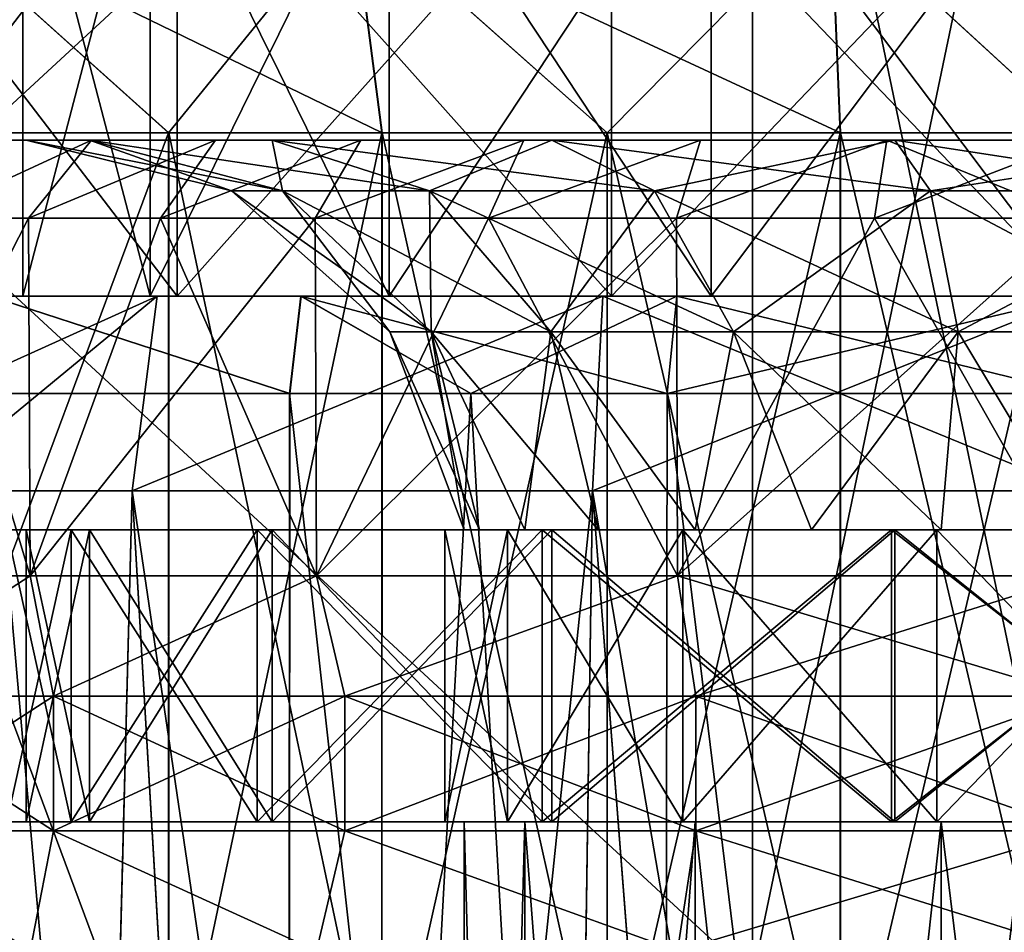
# Model space of a CAD drawing. Header units: metres. Extents: x -90 to 90, y -173 to 74.
# Tile 508 of 564: x 54.57 to 59.62, y 28.23 to 32.92. Entities that reach past the tile are written whole.
import ezdxf

# ---------------------------------------------------------------- set-up
doc = ezdxf.new("R2010")
doc.units = ezdxf.units.M
doc.layers.add('solid_509418_01', color=7, linetype='CONTINUOUS')

msp = doc.modelspace()

# ---------------------------------------------------------------- linework, layer by layer
at = {"layer": 'solid_509418_01'}
for points in [[(49.669872, 28, 7.892305), (58.330128, 36, 12.892304), (49.669872, 36, 7.892305)], [(49.669872, 28, 7.892305), (58.330128, 28, 12.892304), (58.330128, 36, 12.892304)], [(58.330128, 28, -12.892304), (49.669872, 36, -7.892305), (58.330128, 36, -12.892304)], [(58.330128, 28, -12.892304), (49.669872, 28, -7.892305), (49.669872, 36, -7.892305)], [(60, 28, 13), (60, 36, 13), (58.330128, 36, 12.892304)], [(58.330128, 28, 12.892304), (60, 28, 13), (58.330128, 36, 12.892304)], [(58.330128, 28, -12.892304), (58.330128, 36, -12.892304), (60, 36, -13)], [(60, 28, -13), (58.330128, 28, -12.892304), (60, 36, -13)], [(55.374912, 31.5, 8.010679), (55.374912, 34, 8.010679), (53.459194, 34, 6.540658)], [(55.374912, 31.5, 8.010679), (53.459194, 34, 6.540658), (53.459194, 31.5, 6.540658)], [(53.459194, 31.5, -6.540658), (53.459194, 34, -6.540658), (55.374912, 34, -8.010679)], [(53.459194, 31.5, -6.540658), (55.374912, 34, -8.010679), (55.374912, 31.5, -8.010679)], [(55.236862, 31.5, -2.75), (55.236862, 34, -2.75), (54.583557, 34, -0.955065)], [(54.583557, 31.5, -0.955065), (54.583557, 34, -0.955065), (54.583557, 34, 0.955065)], [(55.236862, 31.5, -2.75), (54.583557, 34, -0.955065), (54.583557, 31.5, -0.955065)], [(54.583557, 31.5, 0.955065), (54.583557, 34, 0.955065), (55.236862, 34, 2.75)], [(54.583557, 31.5, -0.955065), (54.583557, 34, 0.955065), (54.583557, 31.5, 0.955065)], [(54.583557, 31.5, 0.955065), (55.236862, 34, 2.75), (55.236862, 31.5, 2.75)], [(56.464668, 31.5, -4.213244), (56.464668, 34, -4.213244), (55.236862, 34, -2.75)], [(56.464668, 31.5, -4.213244), (55.236862, 34, -2.75), (55.236862, 31.5, -2.75)], [(55.236862, 31.5, 2.75), (55.236862, 34, 2.75), (56.464668, 34, 4.213244)], [(55.236862, 31.5, 2.75), (56.464668, 34, 4.213244), (56.464668, 31.5, 4.213244)], [(57.605854, 31.5, 8.934794), (57.605854, 34, 8.934794), (55.374912, 34, 8.010679)], [(57.605854, 31.5, 8.934794), (55.374912, 34, 8.010679), (55.374912, 31.5, 8.010679)], [(55.374912, 31.5, -8.010679), (55.374912, 34, -8.010679), (57.605854, 34, -8.934794)], [(55.374912, 31.5, -8.010679), (57.605854, 34, -8.934794), (57.605854, 31.5, -8.934794)], [(58.118889, 31.5, -5.168309), (58.118889, 34, -5.168309), (56.464668, 34, -4.213244)], [(58.118889, 31.5, -5.168309), (56.464668, 34, -4.213244), (56.464668, 31.5, -4.213244)], [(56.464668, 31.5, 4.213244), (56.464668, 34, 4.213244), (58.118889, 34, 5.168309)], [(56.464668, 31.5, 4.213244), (58.118889, 34, 5.168309), (58.118889, 31.5, 5.168309)], [(60, 31.5, 9.25), (60, 34, 9.25), (57.605854, 34, 8.934794)], [(57.605854, 31.5, 8.934794), (60, 31.5, 9.25), (57.605854, 34, 8.934794)], [(57.605854, 31.5, -8.934794), (57.605854, 34, -8.934794), (60, 34, -9.25)], [(57.605854, 31.5, -8.934794), (60, 34, -9.25), (60, 31.5, -9.25)], [(58.118889, 31.5, 5.168309), (60, 34, 5.5), (60, 31.5, 5.5)], [(58.118889, 34, -5.168309), (60, 31.5, -5.5), (60, 34, -5.5)], [(58.118889, 31.5, -5.168309), (60, 31.5, -5.5), (58.118889, 34, -5.168309)], [(58.118889, 31.5, 5.168309), (58.118889, 34, 5.168309), (60, 34, 5.5)], [(54.03611, 33.5, 8.614504), (55.331738, 32.338001, 8.06138), (53.403477, 32.338001, 6.577569)], [(55.332489, 32.338001, -8.061817), (54.036823, 33.5, -8.614995), (53.404068, 32.338001, -6.578163)], [(56.276264, 33.5, 9.793325), (55.331738, 32.338001, 8.06138), (54.03611, 33.5, 8.614504)], [(56.427856, 32.338001, -8.603392), (56.277115, 33.5, -9.793649), (54.036823, 33.5, -8.614995)], [(56.427856, 32.338001, -8.603392), (54.036823, 33.5, -8.614995), (55.332489, 32.338001, -8.061817)], [(56.276264, 33.5, 9.793325), (56.427032, 32.338001, 8.603049), (55.331738, 32.338001, 8.06138)], [(56.276264, 33.5, 9.793325), (57.5839, 32.338001, 8.996721), (56.427032, 32.338001, 8.603049)], [(58.733952, 33.5, 10.400705), (57.5839, 32.338001, 8.996721), (56.276264, 33.5, 9.793325)], [(58.782372, 32.338001, -9.235579), (58.734821, 33.5, -10.400811), (56.277115, 33.5, -9.793649)], [(57.584755, 32.338001, -8.996951), (56.277115, 33.5, -9.793649), (56.427856, 32.338001, -8.603392)], [(58.782372, 32.338001, -9.235579), (56.277115, 33.5, -9.793649), (57.584755, 32.338001, -8.996951)], [(58.733952, 33.5, 10.400705), (58.781506, 32.338001, 9.235465), (57.5839, 32.338001, 8.996721)], [(58.733952, 33.5, 10.400705), (59.999569, 32.338001, 9.3155), (58.781506, 32.338001, 9.235465)], [(61.265179, 33.5, 10.400811), (59.999569, 32.338001, 9.3155), (58.733952, 33.5, 10.400705)], [(60.000431, 32.338001, -9.3155), (61.266048, 33.5, -10.400705), (58.734821, 33.5, -10.400811)], [(60.000431, 32.338001, -9.3155), (58.734821, 33.5, -10.400811), (58.782372, 32.338001, -9.235579)], [(53.403709, 27.162001, 6.577804), (53.403477, 32.338001, 6.577569), (55.331738, 32.338001, 8.06138)], [(53.403587, 27.162001, -6.577681), (55.331936, 27.161999, -8.061497), (53.404068, 32.338001, -6.578163)], [(55.332092, 27.161999, 8.061587), (53.403709, 27.162001, 6.577804), (55.331738, 32.338001, 8.06138)], [(55.331936, 27.161999, -8.061497), (55.332489, 32.338001, -8.061817), (53.404068, 32.338001, -6.578163)], [(55.332092, 27.161999, 8.061587), (55.331738, 32.338001, 8.06138), (56.427032, 32.338001, 8.603049)], [(55.331936, 27.161999, -8.061497), (56.427277, 27.162001, -8.60315), (55.332489, 32.338001, -8.061817)], [(56.427448, 27.162001, 8.603221), (55.332092, 27.161999, 8.061587), (56.427032, 32.338001, 8.603049)], [(56.427277, 27.162001, -8.60315), (56.427856, 32.338001, -8.603392), (55.332489, 32.338001, -8.061817)], [(56.427448, 27.162001, 8.603221), (56.427032, 32.338001, 8.603049), (57.5839, 32.338001, 8.996721)], [(56.427277, 27.162001, -8.60315), (57.584179, 27.162001, -8.996797), (56.427856, 32.338001, -8.603392)], [(57.584358, 27.162001, 8.996844), (56.427448, 27.162001, 8.603221), (57.5839, 32.338001, 8.996721)], [(57.584179, 27.162001, -8.996797), (57.584755, 32.338001, -8.996951), (56.427856, 32.338001, -8.603392)], [(57.584358, 27.162001, 8.996844), (57.5839, 32.338001, 8.996721), (58.781506, 32.338001, 9.235465)], [(57.584179, 27.162001, -8.996797), (58.781818, 27.162001, -9.235506), (57.584755, 32.338001, -8.996951)], [(58.781998, 27.162001, 9.23553), (57.584358, 27.162001, 8.996844), (58.781506, 32.338001, 9.235465)], [(58.781818, 27.162001, -9.235506), (58.782372, 32.338001, -9.235579), (57.584755, 32.338001, -8.996951)], [(58.781998, 27.162001, 9.23553), (58.781506, 32.338001, 9.235465), (59.999569, 32.338001, 9.3155)], [(58.781818, 27.162001, -9.235506), (59.999912, 27.162001, -9.3155), (58.782372, 32.338001, -9.235579)], [(60.000088, 27.162001, 9.3155), (58.781998, 27.162001, 9.23553), (59.999569, 32.338001, 9.3155)], [(59.999912, 27.162001, -9.3155), (60.000431, 32.338001, -9.3155), (58.782372, 32.338001, -9.235579)], [(53.75, 32.299999), (54.599998, 32.299999), (54.925579, 32.299999, -1.846581)], [(54.05035, 32.299999, 1.914065), (54.599998, 32.299999), (53.75, 32.299999)], [(54.050335, 32.299999, -1.914012), (53.75, 32.299999), (54.925579, 32.299999, -1.846581)], [(54.050335, 32.299999, -1.914012), (54.925579, 32.299999, -1.846581), (55.863358, 32.299999, -3.470931)], [(54.423862, 32.299999, -2.822892), (54.050335, 32.299999, -1.914012), (55.863358, 32.299999, -3.470931)], [(54.05035, 32.299999, 1.914065), (54.925579, 32.299999, 1.846581), (54.599998, 32.299999)], [(54.05035, 32.299999, 1.914065), (54.423893, 32.299999, 2.822952), (54.925579, 32.299999, 1.846581)], [(54.06715, 31.9, -3.00396), (54.423862, 32.299999, -2.822892), (54.935947, 32.299999, -3.663005)], [(54.06715, 31.9, -3.00396), (54.935947, 32.299999, -3.663005), (54.612091, 31.900002, -3.89781)], [(54.067184, 31.9, 3.004034), (54.935986, 32.299999, 3.663059), (54.423893, 32.299999, 2.822952)], [(54.612137, 31.900002, 3.897877), (54.935986, 32.299999, 3.663059), (54.067184, 31.9, 3.004034)], [(54.935947, 32.299999, -3.663005), (54.423862, 32.299999, -2.822892), (55.863358, 32.299999, -3.470931)], [(54.423893, 32.299999, 2.822952), (55.863358, 32.299999, 3.470931), (54.925579, 32.299999, 1.846581)], [(54.423893, 32.299999, 2.822952), (54.935986, 32.299999, 3.663059), (55.863358, 32.299999, 3.470931)], [(54.925579, 32.299999, 1.846581), (55.655106, 32.039322), (54.599998, 32.299999)], [(55.917137, 32.039322, -1.486041), (54.599998, 32.299999), (55.655106, 32.039322)], [(55.917137, 32.039322, -1.486041), (54.925579, 32.299999, -1.846581), (54.599998, 32.299999)], [(54.612091, 31.900002, -3.89781), (54.935947, 32.299999, -3.663005), (55.572823, 32.299999, -4.411592)], [(54.612091, 31.900002, -3.89781), (55.572823, 32.299999, -4.411592), (55.289753, 31.9, -4.694258)], [(54.612137, 31.900002, 3.897877), (55.572865, 32.299999, 4.411637), (54.935986, 32.299999, 3.663059)], [(55.289806, 31.9, 4.694314), (55.572865, 32.299999, 4.411637), (54.612137, 31.900002, 3.897877)], [(54.925579, 32.299999, 1.846581), (55.917137, 32.039322, 1.486041), (55.655106, 32.039322)], [(54.925579, 32.299999, 1.846581), (55.863358, 32.299999, 3.470931), (55.917137, 32.039322, 1.486041)], [(56.671619, 32.039322, -2.792843), (55.863358, 32.299999, -3.470931), (54.925579, 32.299999, -1.846581)], [(56.671619, 32.039322, -2.792843), (54.925579, 32.299999, -1.846581), (55.917137, 32.039322, -1.486041)], [(54.935947, 32.299999, -3.663005), (55.863358, 32.299999, -3.470931), (57.300255, 32.299999, -4.676614)], [(55.572823, 32.299999, -4.411592), (54.935947, 32.299999, -3.663005), (57.300255, 32.299999, -4.676614)], [(54.935986, 32.299999, 3.663059), (55.572865, 32.299999, 4.411637), (55.863358, 32.299999, 3.470931)], [(55.289753, 31.9, -4.694258), (55.572823, 32.299999, -4.411592), (56.319054, 32.299999, -5.050985)], [(55.289753, 31.9, -4.694258), (56.319054, 32.299999, -5.050985), (56.083736, 31.9, -5.374513)], [(55.289806, 31.9, 4.694314), (56.319107, 32.299999, 5.051023), (55.572865, 32.299999, 4.411637)], [(56.083801, 31.9, 5.37456), (56.319107, 32.299999, 5.051023), (55.289806, 31.9, 4.694314)], [(56.319054, 32.299999, -5.050985), (55.572823, 32.299999, -4.411592), (57.300255, 32.299999, -4.676614)], [(55.572865, 32.299999, 4.411637), (57.300255, 32.299999, 4.676614), (55.863358, 32.299999, 3.470931)], [(55.572865, 32.299999, 4.411637), (56.319107, 32.299999, 5.051023), (57.300255, 32.299999, 4.676614)], [(55.863358, 32.299999, 3.470931), (56.671619, 32.039322, 2.792843), (55.917137, 32.039322, 1.486041)], [(55.863358, 32.299999, 3.470931), (57.300255, 32.299999, 4.676614), (56.671619, 32.039322, 2.792843)], [(57.827553, 32.039322, -3.762788), (57.300255, 32.299999, -4.676614), (55.863358, 32.299999, -3.470931)], [(57.827553, 32.039322, -3.762788), (55.863358, 32.299999, -3.470931), (56.671619, 32.039322, -2.792843)], [(56.083736, 31.9, -5.374513), (56.319054, 32.299999, -5.050985), (57.15654, 32.299999, -5.565649)], [(56.083736, 31.9, -5.374513), (57.15654, 32.299999, -5.565649), (56.974789, 31.9, -5.922044)], [(56.083801, 31.9, 5.37456), (57.156597, 32.299999, 5.565678), (56.319107, 32.299999, 5.051023)], [(56.974861, 31.9, 5.922081), (57.156597, 32.299999, 5.565678), (56.083801, 31.9, 5.37456)], [(56.319054, 32.299999, -5.050985), (57.300255, 32.299999, -4.676614), (59.062565, 32.299999, -5.317997)], [(57.15654, 32.299999, -5.565649), (56.319054, 32.299999, -5.050985), (59.062565, 32.299999, -5.317997)], [(56.319107, 32.299999, 5.051023), (59.062565, 32.299999, 5.317997), (57.300255, 32.299999, 4.676614)], [(56.319107, 32.299999, 5.051023), (57.156597, 32.299999, 5.565678), (59.062565, 32.299999, 5.317997)], [(57.300255, 32.299999, 4.676614), (57.827553, 32.039322, 3.762788), (56.671619, 32.039322, 2.792843)], [(56.974789, 31.9, -5.922044), (57.15654, 32.299999, -5.565649), (58.064373, 32.299999, -5.942642)], [(56.974789, 31.9, -5.922044), (58.064373, 32.299999, -5.942642), (57.940662, 31.9, -6.323103)], [(56.974861, 31.9, 5.922081), (58.06443, 32.299999, 5.942662), (57.156597, 32.299999, 5.565678)], [(57.940742, 31.9, 6.323128), (58.06443, 32.299999, 5.942662), (56.974861, 31.9, 5.922081)], [(62.843403, 32.299999, -5.565678), (57.15654, 32.299999, -5.565649), (59.062565, 32.299999, -5.317997)], [(62.843403, 32.299999, -5.565678), (58.064373, 32.299999, -5.942642), (57.15654, 32.299999, -5.565649)], [(57.156597, 32.299999, 5.565678), (60.937435, 32.299999, 5.317997), (59.062565, 32.299999, 5.317997)], [(57.156597, 32.299999, 5.565678), (62.84346, 32.299999, 5.565649), (60.937435, 32.299999, 5.317997)], [(57.156597, 32.299999, 5.565678), (61.935627, 32.299999, 5.942642), (62.84346, 32.299999, 5.565649)], [(57.156597, 32.299999, 5.565678), (58.06443, 32.299999, 5.942662), (61.935627, 32.299999, 5.942642)], [(57.300255, 32.299999, 4.676614), (59.062565, 32.299999, 5.317997), (57.827553, 32.039322, 3.762788)], [(59.245518, 32.039322, -4.278884), (59.062565, 32.299999, -5.317997), (57.300255, 32.299999, -4.676614)], [(59.245518, 32.039322, -4.278884), (57.300255, 32.299999, -4.676614), (57.827553, 32.039322, -3.762788)], [(59.062565, 32.299999, 5.317997), (59.245518, 32.039322, 4.278884), (57.827553, 32.039322, 3.762788)], [(57.940662, 31.9, -6.323103), (58.064373, 32.299999, -5.942642), (59.020046, 32.299999, -6.172625)], [(57.940662, 31.9, -6.323103), (59.020046, 32.299999, -6.172625), (58.957417, 31.9, -6.567764)], [(57.940742, 31.9, 6.323128), (59.020107, 32.299999, 6.172634), (58.06443, 32.299999, 5.942662)], [(58.957497, 31.9, 6.567776), (59.020107, 32.299999, 6.172634), (57.940742, 31.9, 6.323128)], [(60.979893, 32.299999, -6.172634), (59.020046, 32.299999, -6.172625), (58.064373, 32.299999, -5.942642)], [(61.93557, 32.299999, -5.942662), (60.979893, 32.299999, -6.172634), (58.064373, 32.299999, -5.942642)], [(62.843403, 32.299999, -5.565678), (61.93557, 32.299999, -5.942662), (58.064373, 32.299999, -5.942642)], [(58.06443, 32.299999, 5.942662), (59.020107, 32.299999, 6.172634), (61.935627, 32.299999, 5.942642)], [(58.957417, 31.9, -6.567764), (59.020046, 32.299999, -6.172625), (59.999969, 32.299999, -6.249925)], [(58.957417, 31.9, -6.567764), (59.999969, 32.299999, -6.249925), (59.999958, 31.9, -6.65)], [(60.000042, 31.9, 6.65), (59.020107, 32.299999, 6.172634), (58.957497, 31.9, 6.567776)], [(60.979893, 32.299999, -6.172634), (59.999969, 32.299999, -6.249925), (59.020046, 32.299999, -6.172625)], [(59.020107, 32.299999, 6.172634), (60.979954, 32.299999, 6.172625), (61.935627, 32.299999, 5.942642)], [(59.020107, 32.299999, 6.172634), (60.000031, 32.299999, 6.249925), (60.979954, 32.299999, 6.172625)], [(60.000042, 31.9, 6.65), (60.000031, 32.299999, 6.249925), (59.020107, 32.299999, 6.172634)], [(59.062565, 32.299999, 5.317997), (60.937435, 32.299999, 5.317997), (59.245518, 32.039322, 4.278884)], [(62.843403, 32.299999, -5.565678), (59.062565, 32.299999, -5.317997), (60.937435, 32.299999, -5.317997)], [(60.754482, 32.039322, -4.278884), (60.937435, 32.299999, -5.317997), (59.062565, 32.299999, -5.317997)], [(60.754482, 32.039322, -4.278884), (59.062565, 32.299999, -5.317997), (59.245518, 32.039322, -4.278884)], [(60.937435, 32.299999, 5.317997), (60.754482, 32.039322, 4.278884), (59.245518, 32.039322, 4.278884)], [(55.917137, 32.039322, 1.486041), (56.468037, 31.316362), (55.655106, 32.039322)], [(56.681042, 31.316362, -1.208002), (55.655106, 32.039322), (56.468037, 31.316362)], [(55.917137, 32.039322, -1.486041), (55.655106, 32.039322), (56.681042, 31.316362, -1.208002)], [(55.917137, 32.039322, 1.486041), (56.681042, 31.316362, 1.208002), (56.468037, 31.316362)], [(55.917137, 32.039322, 1.486041), (56.671619, 32.039322, 2.792843), (56.681042, 31.316362, 1.208002)], [(55.917137, 32.039322, -1.486041), (56.681042, 31.316362, -1.208002), (57.294361, 31.316362, -2.270302)], [(56.671619, 32.039322, -2.792843), (55.917137, 32.039322, -1.486041), (57.294361, 31.316362, -2.270302)], [(56.671619, 32.039322, 2.792843), (57.294361, 31.316362, 2.270302), (56.681042, 31.316362, 1.208002)], [(56.671619, 32.039322, 2.792843), (57.827553, 32.039322, 3.762788), (57.294361, 31.316362, 2.270302)], [(56.671619, 32.039322, -2.792843), (57.294361, 31.316362, -2.270302), (58.23402, 31.316362, -3.058769)], [(57.827553, 32.039322, -3.762788), (56.671619, 32.039322, -2.792843), (58.23402, 31.316362, -3.058769)], [(57.827553, 32.039322, 3.762788), (58.23402, 31.316362, 3.058769), (57.294361, 31.316362, 2.270302)], [(57.827553, 32.039322, 3.762788), (59.245518, 32.039322, 4.278884), (58.23402, 31.316362, 3.058769)], [(57.827553, 32.039322, -3.762788), (58.23402, 31.316362, -3.058769), (59.386681, 31.316362, -3.478304)], [(59.245518, 32.039322, -4.278884), (57.827553, 32.039322, -3.762788), (59.386681, 31.316362, -3.478304)], [(59.245518, 32.039322, 4.278884), (59.386681, 31.316362, 3.478304), (58.23402, 31.316362, 3.058769)], [(59.245518, 32.039322, 4.278884), (60.754482, 32.039322, 4.278884), (59.386681, 31.316362, 3.478304)], [(59.245518, 32.039322, -4.278884), (59.386681, 31.316362, -3.478304), (60.613319, 31.316362, -3.478304)], [(60.754482, 32.039322, -4.278884), (59.245518, 32.039322, -4.278884), (60.613319, 31.316362, -3.478304)], [(60.754482, 32.039322, 4.278884), (60.613319, 31.316362, 3.478304), (59.386681, 31.316362, 3.478304)], [(54.612091, 31.900002, -3.89781), (54.620037, 30.063068, -3.908772), (53.675472, 30.063068, -2.054963)], [(54.06715, 31.9, -3.00396), (54.612091, 31.900002, -3.89781), (53.675472, 30.063068, -2.054963)], [(53.675472, 30.063068, 2.054963), (54.620037, 30.063068, 3.908772), (54.067184, 31.9, 3.004034)], [(54.620037, 30.063068, 3.908772), (54.612137, 31.900002, 3.897877), (54.067184, 31.9, 3.004034)], [(54.612091, 31.900002, -3.89781), (55.289753, 31.9, -4.694258), (54.620037, 30.063068, -3.908772)], [(54.620037, 30.063068, 3.908772), (55.289806, 31.9, 4.694314), (54.612137, 31.900002, 3.897877)], [(54.620037, 30.063068, 3.908772), (56.091228, 30.063068, 5.379963), (55.289806, 31.9, 4.694314)], [(56.083736, 31.9, -5.374513), (56.091228, 30.063068, -5.379963), (54.620037, 30.063068, -3.908772)], [(55.289753, 31.9, -4.694258), (56.083736, 31.9, -5.374513), (54.620037, 30.063068, -3.908772)], [(56.091228, 30.063068, 5.379963), (56.083801, 31.9, 5.37456), (55.289806, 31.9, 4.694314)], [(56.083736, 31.9, -5.374513), (56.974789, 31.9, -5.922044), (56.091228, 30.063068, -5.379963)], [(56.091228, 30.063068, 5.379963), (56.974861, 31.9, 5.922081), (56.083801, 31.9, 5.37456)], [(56.091228, 30.063068, 5.379963), (57.945038, 30.063068, 6.324526), (56.974861, 31.9, 5.922081)], [(57.940662, 31.9, -6.323103), (57.945038, 30.063068, -6.324526), (56.091228, 30.063068, -5.379963)], [(56.974789, 31.9, -5.922044), (57.940662, 31.9, -6.323103), (56.091228, 30.063068, -5.379963)], [(57.945038, 30.063068, 6.324526), (57.940742, 31.9, 6.323128), (56.974861, 31.9, 5.922081)], [(57.940662, 31.9, -6.323103), (58.957417, 31.9, -6.567764), (57.945038, 30.063068, -6.324526)], [(57.945038, 30.063068, 6.324526), (58.957497, 31.9, 6.567776), (57.940742, 31.9, 6.323128)], [(57.945038, 30.063068, 6.324526), (60, 30.063068, 6.65), (58.957497, 31.9, 6.567776)], [(59.999958, 31.9, -6.65), (60, 30.063068, -6.65), (57.945038, 30.063068, -6.324526)], [(58.957417, 31.9, -6.567764), (59.999958, 31.9, -6.65), (57.945038, 30.063068, -6.324526)], [(60, 30.063068, 6.65), (60.000042, 31.9, 6.65), (58.957497, 31.9, 6.567776)], [(53.060799, 30.5, -7.85019), (53.305775, 31.5, -6.708894), (55.27322, 31.5, -8.21449)], [(53.060799, 30.5, -7.85019), (55.27322, 31.5, -8.21449), (54.059074, 30.5, -8.630378)], [(55.27322, 31.5, -8.21449), (53.305775, 31.5, -6.708894), (54.41399, 31.5, -4.853447)], [(53.305809, 31.5, 6.70893), (55.273266, 31.5, 8.214517), (54.414524, 31.5, 4.854062)], [(54.059139, 30.5, 8.630422), (55.273266, 31.5, 8.214517), (53.305809, 31.5, 6.70893)], [(53.459194, 31.5, 6.540658), (54.583557, 31.5, 0.955065), (55.236862, 31.5, 2.75)], [(55.374912, 31.5, 8.010679), (53.459194, 31.5, 6.540658), (55.236862, 31.5, 2.75)], [(53.459194, 31.5, 6.540658), (54.583557, 31.5, -0.955065), (54.583557, 31.5, 0.955065)], [(53.459194, 31.5, 6.540658), (55.374912, 31.5, -8.010679), (54.583557, 31.5, -0.955065)], [(53.459194, 31.5, 6.540658), (53.459194, 31.5, -6.540658), (55.374912, 31.5, -8.010679)], [(54.059074, 30.5, -8.630378), (55.27322, 31.5, -8.21449), (55.144958, 30.5, -9.284749)], [(55.145027, 30.5, 9.284785), (55.273266, 31.5, 8.214517), (54.059139, 30.5, 8.630422)], [(55.27322, 31.5, -8.21449), (54.41399, 31.5, -4.853447), (56.011196, 31.5, -6.232701)], [(55.953003, 30.999994, -5.588542), (56.011196, 31.5, -6.232701), (54.41399, 31.5, -4.853447)], [(55.953003, 30.999994, -5.588542), (54.41399, 31.5, -4.853447), (54.423149, 31.000002, -4.063094)], [(55.273266, 31.5, 8.214517), (56.01202, 31.5, 6.233224), (54.414524, 31.5, 4.854062)], [(55.953777, 30.999996, 5.589104), (54.414524, 31.5, 4.854062), (56.01202, 31.5, 6.233224)], [(54.423656, 31.000002, 4.063793), (54.414524, 31.5, 4.854062), (55.953777, 30.999996, 5.589104)], [(55.374912, 31.5, -8.010679), (55.236862, 31.5, -2.75), (54.583557, 31.5, -0.955065)], [(55.144958, 30.5, -9.284749), (55.27322, 31.5, -8.21449), (57.562202, 31.5, -9.158562)], [(55.144958, 30.5, -9.284749), (57.562202, 31.5, -9.158562), (57.509415, 30.499996, -10.17718)], [(55.145027, 30.5, 9.284785), (57.562237, 31.5, 9.158571), (55.273266, 31.5, 8.214517)], [(57.509468, 30.499996, 10.177193), (57.562237, 31.5, 9.158571), (55.145027, 30.5, 9.284785)], [(55.374912, 31.5, 8.010679), (55.236862, 31.5, 2.75), (56.464668, 31.5, 4.213244)], [(55.374912, 31.5, -8.010679), (56.464668, 31.5, -4.213244), (55.236862, 31.5, -2.75)], [(57.562202, 31.5, -9.158562), (55.27322, 31.5, -8.21449), (56.011196, 31.5, -6.232701)], [(55.273266, 31.5, 8.214517), (57.562237, 31.5, 9.158571), (56.01202, 31.5, 6.233224)], [(57.605854, 31.5, 8.934794), (55.374912, 31.5, 8.010679), (56.464668, 31.5, 4.213244)], [(55.374912, 31.5, -8.010679), (57.605854, 31.5, -8.934794), (56.464668, 31.5, -4.213244)], [(56.883896, 31.000004, -6.15629), (56.011196, 31.5, -6.232701), (55.953003, 30.999994, -5.588542)], [(55.953777, 30.999996, 5.589104), (56.01202, 31.5, 6.233224), (56.884823, 31.000002, 6.156758)], [(57.562202, 31.5, -9.158562), (56.011196, 31.5, -6.232701), (57.941555, 31.5, -7.107945)], [(57.892029, 30.999996, -6.570118), (57.941555, 31.5, -7.107945), (56.011196, 31.5, -6.232701)], [(57.892029, 30.999996, -6.570118), (56.011196, 31.5, -6.232701), (56.883896, 31.000004, -6.15629)], [(57.562237, 31.5, 9.158571), (57.942348, 31.5, 7.108179), (56.01202, 31.5, 6.233224)], [(56.884823, 31.000002, 6.156758), (56.01202, 31.5, 6.233224), (57.942348, 31.5, 7.108179)], [(57.605854, 31.5, 8.934794), (56.464668, 31.5, 4.213244), (58.118889, 31.5, 5.168309)], [(57.605854, 31.5, -8.934794), (58.118889, 31.5, -5.168309), (56.464668, 31.5, -4.213244)], [(56.884823, 31.000002, 6.156758), (57.942348, 31.5, 7.108179), (57.892887, 30.999996, 6.570394)], [(57.509415, 30.499996, -10.17718), (57.562202, 31.5, -9.158562), (60, 31.5, -9.4775)], [(57.509415, 30.499996, -10.17718), (60, 31.5, -9.4775), (60, 30.5, -10.4775)], [(60, 30.5, 10.4775), (57.562237, 31.5, 9.158571), (57.509468, 30.499996, 10.177193)], [(57.562202, 31.5, -9.158562), (57.941555, 31.5, -7.107945), (60, 31.5, -7.4)], [(60, 31.5, -9.4775), (57.562202, 31.5, -9.158562), (60, 31.5, -7.4)], [(57.562237, 31.5, 9.158571), (60, 31.5, 9.4775), (57.942348, 31.5, 7.108179)], [(60, 30.5, 10.4775), (60, 31.5, 9.4775), (57.562237, 31.5, 9.158571)], [(57.605854, 31.5, 8.934794), (60, 31.5, 5.5), (60, 31.5, 9.25)], [(57.605854, 31.5, 8.934794), (58.118889, 31.5, 5.168309), (60, 31.5, 5.5)], [(57.605854, 31.5, -8.934794), (60, 31.5, -9.25), (58.118889, 31.5, -5.168309)], [(57.892029, 30.999996, -6.570118), (60, 31, -6.9), (57.941555, 31.5, -7.107945)], [(57.892887, 30.999996, 6.570394), (57.942348, 31.5, 7.108179), (60, 31.5, 7.4)], [(57.892887, 30.999996, 6.570394), (60, 31.5, 7.4), (60, 31, 6.9)], [(60, 31, -6.9), (60, 31.5, -7.4), (57.941555, 31.5, -7.107945)], [(60, 31.5, 9.4775), (60, 31.5, 7.4), (57.942348, 31.5, 7.108179)], [(58.118889, 31.5, -5.168309), (60, 31.5, -9.25), (60, 31.5, -5.5)], [(56.468037, 31.316362), (56.849998, 30.299999), (56.928967, 30.299999, -0.700692)], [(56.468037, 31.316362), (56.681042, 31.316362, 1.208002), (56.849998, 30.299999)], [(56.681042, 31.316362, -1.208002), (56.468037, 31.316362), (56.928967, 30.299999, -0.700692)], [(56.681042, 31.316362, 1.208002), (56.928967, 30.299999, 0.700692), (56.849998, 30.299999)], [(56.681042, 31.316362, -1.208002), (56.928967, 30.299999, -0.700692), (57.162048, 30.299999, -1.366794)], [(56.681042, 31.316362, -1.208002), (57.162048, 30.299999, -1.366794), (57.537395, 30.299999, -1.964174)], [(57.294361, 31.316362, -2.270302), (56.681042, 31.316362, -1.208002), (57.537395, 30.299999, -1.964174)], [(56.681042, 31.316362, 1.208002), (57.162048, 30.299999, 1.366794), (56.928967, 30.299999, 0.700692)], [(56.681042, 31.316362, 1.208002), (57.294361, 31.316362, 2.270302), (57.162048, 30.299999, 1.366794)], [(57.294361, 31.316362, 2.270302), (57.537395, 30.299999, 1.964174), (57.162048, 30.299999, 1.366794)], [(57.294361, 31.316362, -2.270302), (57.537395, 30.299999, -1.964174), (58.035828, 30.299999, -2.462604)], [(58.23402, 31.316362, -3.058769), (57.294361, 31.316362, -2.270302), (58.035828, 30.299999, -2.462604)], [(57.294361, 31.316362, 2.270302), (58.035828, 30.299999, 2.462604), (57.537395, 30.299999, 1.964174)], [(57.294361, 31.316362, 2.270302), (58.23402, 31.316362, 3.058769), (58.035828, 30.299999, 2.462604)], [(58.23402, 31.316362, -3.058769), (58.035828, 30.299999, -2.462604), (58.633205, 30.299999, -2.83795)], [(58.23402, 31.316362, 3.058769), (58.633205, 30.299999, 2.83795), (58.035828, 30.299999, 2.462604)], [(58.23402, 31.316362, -3.058769), (58.633205, 30.299999, -2.83795), (59.299309, 30.299999, -3.071033)], [(59.386681, 31.316362, -3.478304), (58.23402, 31.316362, -3.058769), (59.299309, 30.299999, -3.071033)], [(58.23402, 31.316362, 3.058769), (59.386681, 31.316362, 3.478304), (58.633205, 30.299999, 2.83795)], [(59.386681, 31.316362, 3.478304), (59.299309, 30.299999, 3.071033), (58.633205, 30.299999, 2.83795)], [(59.386681, 31.316362, -3.478304), (59.299309, 30.299999, -3.071033), (60, 30.299999, -3.15)], [(59.386681, 31.316362, 3.478304), (60, 30.299999, 3.15), (59.299309, 30.299999, 3.071033)], [(60.613319, 31.316362, -3.478304), (59.386681, 31.316362, -3.478304), (60, 30.299999, -3.15)], [(59.386681, 31.316362, 3.478304), (60.613319, 31.316362, 3.478304), (60, 30.299999, 3.15)], [(54.423656, 31.000002, 4.063793), (55.944126, 13.8, 5.581933), (54.418068, 13.8, 4.055875)], [(54.423149, 31.000002, -4.063094), (54.418068, 13.8, -4.055875), (55.944126, 13.8, -5.581933)], [(55.953003, 30.999994, -5.588542), (54.423149, 31.000002, -4.063094), (55.944126, 13.8, -5.581933)], [(54.423656, 31.000002, 4.063793), (55.953777, 30.999996, 5.589104), (55.944126, 13.8, 5.581933)], [(56.884823, 31.000002, 6.156758), (57.867241, 13.8, 6.56205), (55.944126, 13.8, 5.581933)], [(55.953777, 30.999996, 5.589104), (56.884823, 31.000002, 6.156758), (55.944126, 13.8, 5.581933)], [(55.953003, 30.999994, -5.588542), (55.944126, 13.8, -5.581933), (57.867241, 13.8, -6.56205)], [(56.883896, 31.000004, -6.15629), (55.953003, 30.999994, -5.588542), (57.867241, 13.8, -6.56205)], [(57.892029, 30.999996, -6.570118), (56.883896, 31.000004, -6.15629), (57.867241, 13.8, -6.56205)], [(56.884823, 31.000002, 6.156758), (57.892887, 30.999996, 6.570394), (57.867241, 13.8, 6.56205)], [(57.867241, 13.8, 6.56205), (60, 31, 6.9), (60, 13.8, 6.9)], [(57.892887, 30.999996, 6.570394), (60, 31, 6.9), (57.867241, 13.8, 6.56205)], [(57.892029, 30.999996, -6.570118), (57.867241, 13.8, -6.56205), (60, 13.8, -6.9)], [(57.892029, 30.999996, -6.570118), (60, 13.8, -6.9), (60, 31, -6.9)], [(53.625202, 15.961881, 8.315045), (54.765896, 15.961881, 9.076462), (54.059139, 30.5, 8.630422)], [(54.770065, 15.961881, -9.078865), (53.62952, 15.961881, -8.318354), (54.059074, 30.5, -8.630378)], [(54.770065, 15.961881, -9.078865), (54.059074, 30.5, -8.630378), (55.144958, 30.5, -9.284749)], [(54.765896, 15.961881, 9.076462), (55.145027, 30.5, 9.284785), (54.059139, 30.5, 8.630422)], [(54.765896, 15.961881, 9.076462), (55.996326, 15.961881, 9.682386), (55.145027, 30.5, 9.284785)], [(55.999039, 15.961881, -9.683507), (54.770065, 15.961881, -9.078865), (55.144958, 30.5, -9.284749)], [(55.999039, 15.961881, -9.683507), (55.144958, 30.5, -9.284749), (57.509415, 30.499996, -10.17718)], [(57.2948, 15.961881, 10.122248), (57.509468, 30.499996, 10.177193), (55.145027, 30.5, 9.284785)], [(55.996326, 15.961881, 9.682386), (57.2948, 15.961881, 10.122248), (55.145027, 30.5, 9.284785)], [(57.296467, 15.961881, -10.122693), (55.999039, 15.961881, -9.683507), (57.509415, 30.499996, -10.17718)], [(57.2948, 15.961881, 10.122248), (58.635685, 15.961881, 10.388294), (57.509468, 30.499996, 10.177193)], [(58.636555, 15.961881, -10.388408), (57.296467, 15.961881, -10.122693), (57.509415, 30.499996, -10.17718)], [(58.636555, 15.961881, -10.388408), (57.509415, 30.499996, -10.17718), (60, 30.5, -10.4775)], [(60, 15.961881, 10.4775), (60, 30.5, 10.4775), (57.509468, 30.499996, 10.177193)], [(58.635685, 15.961881, 10.388294), (60, 15.961881, 10.4775), (57.509468, 30.499996, 10.177193)], [(58.636555, 15.961881, -10.388408), (60, 30.5, -10.4775), (60, 15.961881, -10.4775)], [(54.831711, 30.299999, 1.881158), (56.75, 30.299999), (54.5, 30.299999)], [(57.071888, 30.299999, -1.410188), (54.5, 30.299999), (56.75, 30.299999)], [(57.071888, 30.299999, -1.410188), (54.831711, 30.299999, -1.881158), (54.5, 30.299999)], [(54.5, 28.799999), (54.5, 30.299999), (54.831711, 30.299999, -1.881158)], [(54.831711, 28.799999, 1.881158), (54.831711, 30.299999, 1.881158), (54.5, 30.299999)], [(54.5, 28.799999), (54.831711, 28.799999, 1.881158), (54.5, 30.299999)], [(54.831711, 28.799999, -1.881158), (54.5, 28.799999), (54.831711, 30.299999, -1.881158)], [(54.599998, 30.299999), (54.599998, 28.799999), (54.925579, 28.799999, -1.846581)], [(54.925579, 30.299999, 1.846581), (54.925579, 28.799999, 1.846581), (54.599998, 28.799999)], [(54.599998, 30.299999), (54.925579, 30.299999, 1.846581), (54.599998, 28.799999)], [(54.925579, 30.299999, -1.846581), (54.599998, 30.299999), (54.925579, 28.799999, -1.846581)], [(57.162048, 30.299999, 1.366794), (54.925579, 30.299999, 1.846581), (54.599998, 30.299999)], [(56.928967, 30.299999, 0.700692), (54.599998, 30.299999), (56.849998, 30.299999)], [(54.925579, 30.299999, -1.846581), (56.849998, 30.299999), (54.599998, 30.299999)], [(56.928967, 30.299999, 0.700692), (57.162048, 30.299999, 1.366794), (54.599998, 30.299999)], [(54.831711, 30.299999, 1.881158), (57.973721, 30.299999, 2.540992), (57.071888, 30.299999, 1.410188)], [(54.831711, 30.299999, 1.881158), (55.7868, 30.299999, 3.535378), (57.973721, 30.299999, 2.540992)], [(54.831711, 30.299999, 1.881158), (57.071888, 30.299999, 1.410188), (56.75, 30.299999)], [(59.27684, 30.299999, -3.168509), (55.7868, 30.299999, -3.535378), (54.831711, 30.299999, -1.881158)], [(54.831711, 28.799999, -1.881158), (54.831711, 30.299999, -1.881158), (55.7868, 30.299999, -3.535378)], [(57.973721, 30.299999, -2.540992), (59.27684, 30.299999, -3.168509), (54.831711, 30.299999, -1.881158)], [(57.071888, 30.299999, -1.410188), (57.973721, 30.299999, -2.540992), (54.831711, 30.299999, -1.881158)], [(54.831711, 28.799999, -1.881158), (55.7868, 30.299999, -3.535378), (55.7868, 28.799999, -3.535378)], [(55.7868, 28.799999, 3.535378), (55.7868, 30.299999, 3.535378), (54.831711, 30.299999, 1.881158)], [(54.831711, 28.799999, 1.881158), (55.7868, 28.799999, 3.535378), (54.831711, 30.299999, 1.881158)], [(54.925579, 30.299999, -1.846581), (54.925579, 28.799999, -1.846581), (55.863358, 28.799999, -3.470931)], [(54.925579, 30.299999, -1.846581), (55.863358, 28.799999, -3.470931), (55.863358, 30.299999, -3.470931)], [(55.863358, 30.299999, 3.470931), (55.863358, 28.799999, 3.470931), (54.925579, 28.799999, 1.846581)], [(54.925579, 30.299999, 1.846581), (55.863358, 30.299999, 3.470931), (54.925579, 28.799999, 1.846581)], [(59.299309, 30.299999, 3.071033), (55.863358, 30.299999, 3.470931), (54.925579, 30.299999, 1.846581)], [(58.633205, 30.299999, 2.83795), (59.299309, 30.299999, 3.071033), (54.925579, 30.299999, 1.846581)], [(58.035828, 30.299999, 2.462604), (58.633205, 30.299999, 2.83795), (54.925579, 30.299999, 1.846581)], [(57.537395, 30.299999, 1.964174), (58.035828, 30.299999, 2.462604), (54.925579, 30.299999, 1.846581)], [(57.162048, 30.299999, 1.366794), (57.537395, 30.299999, 1.964174), (54.925579, 30.299999, 1.846581)], [(54.925579, 30.299999, -1.846581), (56.928967, 30.299999, -0.700692), (56.849998, 30.299999)], [(54.925579, 30.299999, -1.846581), (57.162048, 30.299999, -1.366794), (56.928967, 30.299999, -0.700692)], [(54.925579, 30.299999, -1.846581), (57.537395, 30.299999, -1.964174), (57.162048, 30.299999, -1.366794)], [(54.925579, 30.299999, -1.846581), (55.863358, 30.299999, -3.470931), (57.537395, 30.299999, -1.964174)], [(55.7868, 30.299999, 3.535378), (60.72316, 30.299999, 3.168509), (59.27684, 30.299999, 3.168509)], [(55.7868, 30.299999, 3.535378), (64.213203, 30.299999, 3.535378), (60.72316, 30.299999, 3.168509)], [(55.7868, 30.299999, 3.535378), (59.27684, 30.299999, 3.168509), (57.973721, 30.299999, 2.540992)], [(62.749954, 30.299999, -4.763159), (57.250046, 30.299999, -4.763159), (55.7868, 30.299999, -3.535378)], [(55.7868, 28.799999, -3.535378), (55.7868, 30.299999, -3.535378), (57.250046, 30.299999, -4.763159)], [(64.213203, 30.299999, -3.535378), (62.749954, 30.299999, -4.763159), (55.7868, 30.299999, -3.535378)], [(59.27684, 30.299999, -3.168509), (64.213203, 30.299999, -3.535378), (55.7868, 30.299999, -3.535378)], [(55.7868, 28.799999, -3.535378), (57.250046, 30.299999, -4.763159), (57.250046, 28.799999, -4.763159)], [(55.7868, 30.299999, 3.535378), (57.250046, 30.299999, 4.763159), (64.213203, 30.299999, 3.535378)], [(57.250046, 28.799999, 4.763159), (57.250046, 30.299999, 4.763159), (55.7868, 30.299999, 3.535378)], [(55.7868, 28.799999, 3.535378), (57.250046, 28.799999, 4.763159), (55.7868, 30.299999, 3.535378)], [(55.863358, 30.299999, -3.470931), (55.863358, 28.799999, -3.470931), (57.300255, 28.799999, -4.676614)], [(55.863358, 30.299999, -3.470931), (57.300255, 28.799999, -4.676614), (57.300255, 30.299999, -4.676614)], [(57.300255, 30.299999, 4.676614), (57.300255, 28.799999, 4.676614), (55.863358, 28.799999, 3.470931)], [(55.863358, 30.299999, 3.470931), (57.300255, 30.299999, 4.676614), (55.863358, 28.799999, 3.470931)], [(55.863358, 30.299999, 3.470931), (64.136642, 30.299999, 3.470931), (62.699745, 30.299999, 4.676614)], [(60, 30.299999, 3.15), (64.136642, 30.299999, 3.470931), (55.863358, 30.299999, 3.470931)], [(55.863358, 30.299999, 3.470931), (62.699745, 30.299999, 4.676614), (57.300255, 30.299999, 4.676614)], [(59.299309, 30.299999, 3.071033), (60, 30.299999, 3.15), (55.863358, 30.299999, 3.470931)], [(55.863358, 30.299999, -3.470931), (58.035828, 30.299999, -2.462604), (57.537395, 30.299999, -1.964174)], [(55.863358, 30.299999, -3.470931), (58.633205, 30.299999, -2.83795), (58.035828, 30.299999, -2.462604)], [(55.863358, 30.299999, -3.470931), (59.299309, 30.299999, -3.071033), (58.633205, 30.299999, -2.83795)], [(55.863358, 30.299999, -3.470931), (60, 30.299999, -3.15), (59.299309, 30.299999, -3.071033)], [(55.863358, 30.299999, -3.470931), (64.136642, 30.299999, -3.470931), (60, 30.299999, -3.15)], [(55.863358, 30.299999, -3.470931), (57.300255, 30.299999, -4.676614), (64.136642, 30.299999, -3.470931)], [(57.071888, 30.299999, 1.410188), (57.071888, 28.799999, 1.410188), (56.75, 28.799999)], [(56.75, 30.299999), (57.071888, 30.299999, 1.410188), (56.75, 28.799999)], [(57.071888, 28.799999, -1.410188), (56.75, 30.299999), (56.75, 28.799999)], [(57.071888, 28.799999, -1.410188), (57.071888, 30.299999, -1.410188), (56.75, 30.299999)], [(57.973721, 30.299999, 2.540992), (57.973721, 28.799999, 2.540992), (57.071888, 28.799999, 1.410188)], [(57.071888, 30.299999, 1.410188), (57.973721, 30.299999, 2.540992), (57.071888, 28.799999, 1.410188)], [(57.973721, 28.799999, -2.540992), (57.973721, 30.299999, -2.540992), (57.071888, 30.299999, -1.410188)], [(57.973721, 28.799999, -2.540992), (57.071888, 30.299999, -1.410188), (57.071888, 28.799999, -1.410188)], [(60.955044, 30.299999, -5.416438), (59.044956, 30.299999, -5.416438), (57.250046, 30.299999, -4.763159)], [(57.250046, 28.799999, -4.763159), (57.250046, 30.299999, -4.763159), (59.044956, 30.299999, -5.416438)], [(62.749954, 30.299999, -4.763159), (60.955044, 30.299999, -5.416438), (57.250046, 30.299999, -4.763159)], [(57.250046, 28.799999, -4.763159), (59.044956, 30.299999, -5.416438), (59.044956, 28.799999, -5.416438)], [(57.250046, 30.299999, 4.763159), (62.749954, 30.299999, 4.763159), (64.213203, 30.299999, 3.535378)], [(57.250046, 30.299999, 4.763159), (59.044956, 30.299999, 5.416438), (62.749954, 30.299999, 4.763159)], [(59.044956, 28.799999, 5.416438), (59.044956, 30.299999, 5.416438), (57.250046, 30.299999, 4.763159)], [(57.250046, 28.799999, 4.763159), (59.044956, 28.799999, 5.416438), (57.250046, 30.299999, 4.763159)], [(57.300255, 30.299999, -4.676614), (57.300255, 28.799999, -4.676614), (59.062565, 28.799999, -5.317997)], [(57.300255, 30.299999, -4.676614), (59.062565, 28.799999, -5.317997), (59.062565, 30.299999, -5.317997)], [(59.062565, 30.299999, 5.317997), (59.062565, 28.799999, 5.317997), (57.300255, 28.799999, 4.676614)], [(57.300255, 30.299999, 4.676614), (59.062565, 30.299999, 5.317997), (57.300255, 28.799999, 4.676614)], [(57.300255, 30.299999, 4.676614), (62.699745, 30.299999, 4.676614), (60.937435, 30.299999, 5.317997)], [(57.300255, 30.299999, 4.676614), (60.937435, 30.299999, 5.317997), (59.062565, 30.299999, 5.317997)], [(57.300255, 30.299999, -4.676614), (62.699745, 30.299999, -4.676614), (64.136642, 30.299999, -3.470931)], [(57.300255, 30.299999, -4.676614), (59.062565, 30.299999, -5.317997), (62.699745, 30.299999, -4.676614)], [(59.27684, 30.299999, 3.168509), (59.27684, 28.799999, 3.168509), (57.973721, 28.799999, 2.540992)], [(57.973721, 30.299999, 2.540992), (59.27684, 30.299999, 3.168509), (57.973721, 28.799999, 2.540992)], [(59.27684, 28.799999, -3.168509), (59.27684, 30.299999, -3.168509), (57.973721, 30.299999, -2.540992)], [(59.27684, 28.799999, -3.168509), (57.973721, 30.299999, -2.540992), (57.973721, 28.799999, -2.540992)], [(59.044956, 28.799999, -5.416438), (59.044956, 30.299999, -5.416438), (60.955044, 30.299999, -5.416438)], [(59.044956, 28.799999, -5.416438), (60.955044, 30.299999, -5.416438), (60.955044, 28.799999, -5.416438)], [(59.044956, 30.299999, 5.416438), (60.955044, 30.299999, 5.416438), (62.749954, 30.299999, 4.763159)], [(60.955044, 28.799999, 5.416438), (60.955044, 30.299999, 5.416438), (59.044956, 30.299999, 5.416438)], [(59.044956, 28.799999, 5.416438), (60.955044, 28.799999, 5.416438), (59.044956, 30.299999, 5.416438)], [(59.062565, 30.299999, -5.317997), (59.062565, 28.799999, -5.317997), (60.937435, 28.799999, -5.317997)], [(59.062565, 30.299999, -5.317997), (60.937435, 28.799999, -5.317997), (60.937435, 30.299999, -5.317997)], [(60.937435, 30.299999, 5.317997), (60.937435, 28.799999, 5.317997), (59.062565, 28.799999, 5.317997)], [(59.062565, 30.299999, 5.317997), (60.937435, 30.299999, 5.317997), (59.062565, 28.799999, 5.317997)], [(59.062565, 30.299999, -5.317997), (60.937435, 30.299999, -5.317997), (62.699745, 30.299999, -4.676614)], [(60.72316, 30.299999, 3.168509), (60.72316, 28.799999, 3.168509), (59.27684, 28.799999, 3.168509)], [(59.27684, 30.299999, 3.168509), (60.72316, 30.299999, 3.168509), (59.27684, 28.799999, 3.168509)], [(59.27684, 30.299999, -3.168509), (60.72316, 30.299999, -3.168509), (64.213203, 30.299999, -3.535378)], [(60.72316, 28.799999, -3.168509), (60.72316, 30.299999, -3.168509), (59.27684, 30.299999, -3.168509)], [(60.72316, 28.799999, -3.168509), (59.27684, 30.299999, -3.168509), (59.27684, 28.799999, -3.168509)], [(53.669254, 29.445452, 2.891155), (54.620037, 30.063068, 3.908772), (53.675472, 30.063068, 2.054963)], [(53.669254, 29.445452, 2.891155), (54.740227, 29.445452, 4.557621), (54.620037, 30.063068, 3.908772)], [(53.669254, 29.445452, -2.891155), (53.675472, 30.063068, -2.054963), (54.620037, 30.063068, -3.908772)], [(54.740227, 29.445452, -4.557621), (53.669254, 29.445452, -2.891155), (54.620037, 30.063068, -3.908772)], [(54.740227, 29.445452, 4.557621), (56.091228, 30.063068, 5.379963), (54.620037, 30.063068, 3.908772)], [(54.740227, 29.445452, -4.557621), (54.620037, 30.063068, -3.908772), (56.091228, 30.063068, -5.379963)], [(54.740227, 29.445452, 4.557621), (56.237312, 29.445452, 5.854855), (56.091228, 30.063068, 5.379963)], [(56.237312, 29.445452, -5.854855), (54.740227, 29.445452, -4.557621), (56.091228, 30.063068, -5.379963)], [(56.237312, 29.445452, 5.854855), (57.945038, 30.063068, 6.324526), (56.091228, 30.063068, 5.379963)], [(56.237312, 29.445452, -5.854855), (56.091228, 30.063068, -5.379963), (57.945038, 30.063068, -6.324526)], [(56.237312, 29.445452, 5.854855), (58.03923, 29.445452, 6.677763), (57.945038, 30.063068, 6.324526)], [(58.03923, 29.445452, -6.677763), (56.237312, 29.445452, -5.854855), (57.945038, 30.063068, -6.324526)], [(60, 29.445452, 6.959679), (60, 30.063068, 6.65), (57.945038, 30.063068, 6.324526)], [(58.03923, 29.445452, 6.677763), (60, 29.445452, 6.959679), (57.945038, 30.063068, 6.324526)], [(58.03923, 29.445452, -6.677763), (57.945038, 30.063068, -6.324526), (60, 30.063068, -6.65)], [(60, 29.445452, -6.959679), (58.03923, 29.445452, -6.677763), (60, 30.063068, -6.65)], [(54.740349, 28.753868, 4.557515), (54.740227, 29.445452, 4.557621), (53.669254, 29.445452, 2.891155)], [(53.669399, 28.753868, 2.891088), (54.740349, 28.753868, 4.557515), (53.669254, 29.445452, 2.891155)], [(53.669399, 28.753868, -2.891088), (53.669254, 29.445452, -2.891155), (54.740227, 29.445452, -4.557621)], [(54.740349, 28.753868, -4.557515), (53.669399, 28.753868, -2.891088), (54.740227, 29.445452, -4.557621)], [(56.2374, 28.753868, 5.854719), (56.237312, 29.445452, 5.854855), (54.740227, 29.445452, 4.557621)], [(54.740349, 28.753868, 4.557515), (56.2374, 28.753868, 5.854719), (54.740227, 29.445452, 4.557621)], [(54.740349, 28.753868, -4.557515), (54.740227, 29.445452, -4.557621), (56.237312, 29.445452, -5.854855)], [(56.2374, 28.753868, -5.854719), (54.740349, 28.753868, -4.557515), (56.237312, 29.445452, -5.854855)], [(58.039276, 28.753868, 6.677609), (58.03923, 29.445452, 6.677763), (56.237312, 29.445452, 5.854855)], [(56.2374, 28.753868, 5.854719), (58.039276, 28.753868, 6.677609), (56.237312, 29.445452, 5.854855)], [(56.2374, 28.753868, -5.854719), (56.237312, 29.445452, -5.854855), (58.03923, 29.445452, -6.677763)], [(58.039276, 28.753868, -6.677609), (56.2374, 28.753868, -5.854719), (58.03923, 29.445452, -6.677763)], [(60, 28.753868, 6.959518), (60, 29.445452, 6.959679), (58.03923, 29.445452, 6.677763)], [(58.039276, 28.753868, 6.677609), (60, 28.753868, 6.959518), (58.03923, 29.445452, 6.677763)], [(58.039276, 28.753868, -6.677609), (58.03923, 29.445452, -6.677763), (60, 29.445452, -6.959679)], [(60, 28.753868, -6.959518), (58.039276, 28.753868, -6.677609), (60, 29.445452, -6.959679)], [(54.5, 28.799999), (56.75, 28.799999), (57.071888, 28.799999, 1.410188)], [(54.831711, 28.799999, -1.881158), (56.75, 28.799999), (54.5, 28.799999)], [(54.5, 28.799999), (57.071888, 28.799999, 1.410188), (54.831711, 28.799999, 1.881158)], [(54.925579, 28.799999, 1.846581), (56.849998, 28.799999), (54.599998, 28.799999)], [(57.162048, 28.799999, -1.366794), (54.599998, 28.799999), (56.849998, 28.799999)], [(57.162048, 28.799999, -1.366794), (54.925579, 28.799999, -1.846581), (54.599998, 28.799999)], [(54.831711, 28.799999, -1.881158), (57.071888, 28.799999, -1.410188), (56.75, 28.799999)], [(54.831711, 28.799999, 1.881158), (57.071888, 28.799999, 1.410188), (57.973721, 28.799999, 2.540992)], [(54.831711, 28.799999, 1.881158), (57.973721, 28.799999, 2.540992), (59.27684, 28.799999, 3.168509)], [(54.831711, 28.799999, 1.881158), (59.27684, 28.799999, 3.168509), (55.7868, 28.799999, 3.535378)], [(54.831711, 28.799999, -1.881158), (57.973721, 28.799999, -2.540992), (57.071888, 28.799999, -1.410188)], [(54.831711, 28.799999, -1.881158), (55.7868, 28.799999, -3.535378), (57.973721, 28.799999, -2.540992)], [(54.925579, 28.799999, 1.846581), (58.035828, 28.799999, 2.462604), (57.162048, 28.799999, 1.366794)], [(54.925579, 28.799999, 1.846581), (55.863358, 28.799999, 3.470931), (58.035828, 28.799999, 2.462604)], [(54.925579, 28.799999, 1.846581), (57.162048, 28.799999, 1.366794), (56.849998, 28.799999)], [(59.299309, 28.799999, -3.071033), (55.863358, 28.799999, -3.470931), (54.925579, 28.799999, -1.846581)], [(58.035828, 28.799999, -2.462604), (59.299309, 28.799999, -3.071033), (54.925579, 28.799999, -1.846581)], [(57.162048, 28.799999, -1.366794), (58.035828, 28.799999, -2.462604), (54.925579, 28.799999, -1.846581)], [(55.7868, 28.799999, 3.535378), (59.27684, 28.799999, 3.168509), (64.213203, 28.799999, 3.535378)], [(55.7868, 28.799999, 3.535378), (64.213203, 28.799999, 3.535378), (62.749954, 28.799999, 4.763159)], [(55.7868, 28.799999, 3.535378), (62.749954, 28.799999, 4.763159), (57.250046, 28.799999, 4.763159)], [(55.7868, 28.799999, -3.535378), (59.27684, 28.799999, -3.168509), (57.973721, 28.799999, -2.540992)], [(55.7868, 28.799999, -3.535378), (60.72316, 28.799999, -3.168509), (59.27684, 28.799999, -3.168509)], [(55.7868, 28.799999, -3.535378), (64.213203, 28.799999, -3.535378), (60.72316, 28.799999, -3.168509)], [(55.7868, 28.799999, -3.535378), (57.250046, 28.799999, -4.763159), (64.213203, 28.799999, -3.535378)], [(55.863358, 28.799999, 3.470931), (60.700691, 28.799999, 3.071033), (59.299309, 28.799999, 3.071033)], [(55.863358, 28.799999, 3.470931), (64.136642, 28.799999, 3.470931), (60.700691, 28.799999, 3.071033)], [(55.863358, 28.799999, 3.470931), (59.299309, 28.799999, 3.071033), (58.035828, 28.799999, 2.462604)], [(62.699745, 28.799999, -4.676614), (57.300255, 28.799999, -4.676614), (55.863358, 28.799999, -3.470931)], [(64.136642, 28.799999, -3.470931), (62.699745, 28.799999, -4.676614), (55.863358, 28.799999, -3.470931)], [(59.299309, 28.799999, -3.071033), (64.136642, 28.799999, -3.470931), (55.863358, 28.799999, -3.470931)], [(55.863358, 28.799999, 3.470931), (57.300255, 28.799999, 4.676614), (64.136642, 28.799999, 3.470931)], [(56.849998, 28.799999), (56.849998, 17.299999), (57.162048, 17.299999, -1.366794)], [(57.162048, 28.799999, 1.366794), (57.162048, 17.299999, 1.366794), (56.849998, 17.299999)], [(56.849998, 28.799999), (57.162048, 28.799999, 1.366794), (56.849998, 17.299999)], [(57.162048, 28.799999, -1.366794), (56.849998, 28.799999), (57.162048, 17.299999, -1.366794)], [(57.162048, 28.799999, -1.366794), (57.162048, 17.299999, -1.366794), (58.035828, 17.299999, -2.462604)], [(57.162048, 28.799999, -1.366794), (58.035828, 17.299999, -2.462604), (58.035828, 28.799999, -2.462604)], [(58.035828, 28.799999, 2.462604), (58.035828, 17.299999, 2.462604), (57.162048, 17.299999, 1.366794)], [(57.162048, 28.799999, 1.366794), (58.035828, 28.799999, 2.462604), (57.162048, 17.299999, 1.366794)], [(57.250046, 28.799999, 4.763159), (62.749954, 28.799999, 4.763159), (60.955044, 28.799999, 5.416438)], [(57.250046, 28.799999, 4.763159), (60.955044, 28.799999, 5.416438), (59.044956, 28.799999, 5.416438)], [(57.250046, 28.799999, -4.763159), (62.749954, 28.799999, -4.763159), (64.213203, 28.799999, -3.535378)], [(57.250046, 28.799999, -4.763159), (59.044956, 28.799999, -5.416438), (62.749954, 28.799999, -4.763159)], [(60.937435, 28.799999, -5.317997), (59.062565, 28.799999, -5.317997), (57.300255, 28.799999, -4.676614)], [(62.699745, 28.799999, -4.676614), (60.937435, 28.799999, -5.317997), (57.300255, 28.799999, -4.676614)], [(57.300255, 28.799999, 4.676614), (62.699745, 28.799999, 4.676614), (64.136642, 28.799999, 3.470931)], [(57.300255, 28.799999, 4.676614), (59.062565, 28.799999, 5.317997), (62.699745, 28.799999, 4.676614)], [(58.035828, 28.799999, -2.462604), (58.035828, 17.299999, -2.462604), (59.299309, 17.299999, -3.071033)], [(58.035828, 28.799999, -2.462604), (59.299309, 17.299999, -3.071033), (59.299309, 28.799999, -3.071033)], [(59.299309, 28.799999, 3.071033), (59.299309, 17.299999, 3.071033), (58.035828, 17.299999, 2.462604)], [(58.035828, 28.799999, 2.462604), (59.299309, 28.799999, 3.071033), (58.035828, 17.299999, 2.462604)], [(59.044956, 28.799999, -5.416438), (60.955044, 28.799999, -5.416438), (62.749954, 28.799999, -4.763159)], [(59.062565, 28.799999, 5.317997), (60.937435, 28.799999, 5.317997), (62.699745, 28.799999, 4.676614)], [(64.213203, 28.799999, 3.535378), (59.27684, 28.799999, 3.168509), (60.72316, 28.799999, 3.168509)], [(59.299309, 28.799999, -3.071033), (59.299309, 17.299999, -3.071033), (60.700691, 17.299999, -3.071033)], [(59.299309, 28.799999, -3.071033), (60.700691, 17.299999, -3.071033), (60.700691, 28.799999, -3.071033)], [(60.700691, 28.799999, 3.071033), (60.700691, 17.299999, 3.071033), (59.299309, 17.299999, 3.071033)], [(59.299309, 28.799999, 3.071033), (60.700691, 28.799999, 3.071033), (59.299309, 17.299999, 3.071033)], [(59.299309, 28.799999, -3.071033), (60.700691, 28.799999, -3.071033), (64.136642, 28.799999, -3.470931)], [(53.669399, 28.753868, 2.891088), (53.675472, 28.136932, 2.054963), (54.620037, 28.136932, 3.908772)], [(53.669399, 28.753868, 2.891088), (54.620037, 28.136932, 3.908772), (54.740349, 28.753868, 4.557515)], [(53.669399, 28.753868, -2.891088), (54.620037, 28.136932, -3.908772), (53.675472, 28.136932, -2.054963)], [(54.740349, 28.753868, -4.557515), (54.620037, 28.136932, -3.908772), (53.669399, 28.753868, -2.891088)], [(54.740349, 28.753868, 4.557515), (54.620037, 28.136932, 3.908772), (56.091228, 28.136932, 5.379963)], [(54.740349, 28.753868, -4.557515), (56.091228, 28.136932, -5.379963), (54.620037, 28.136932, -3.908772)], [(54.740349, 28.753868, 4.557515), (56.091228, 28.136932, 5.379963), (56.2374, 28.753868, 5.854719)], [(56.2374, 28.753868, -5.854719), (56.091228, 28.136932, -5.379963), (54.740349, 28.753868, -4.557515)], [(56.2374, 28.753868, 5.854719), (56.091228, 28.136932, 5.379963), (57.945038, 28.136932, 6.324526)], [(56.2374, 28.753868, -5.854719), (57.945038, 28.136932, -6.324526), (56.091228, 28.136932, -5.379963)], [(56.2374, 28.753868, 5.854719), (57.945038, 28.136932, 6.324526), (58.039276, 28.753868, 6.677609)], [(58.039276, 28.753868, -6.677609), (57.945038, 28.136932, -6.324526), (56.2374, 28.753868, -5.854719)], [(58.039276, 28.753868, 6.677609), (57.945038, 28.136932, 6.324526), (60, 28.136932, 6.65)], [(60, 28.753868, -6.959518), (60, 28.136932, -6.65), (57.945038, 28.136932, -6.324526)], [(60, 28.753868, -6.959518), (57.945038, 28.136932, -6.324526), (58.039276, 28.753868, -6.677609)], [(58.039276, 28.753868, 6.677609), (60, 28.136932, 6.65), (60, 28.753868, 6.959518)]]:
    msp.add_3dface(points, dxfattribs=at)

doc.saveas('drawing.dxf')
